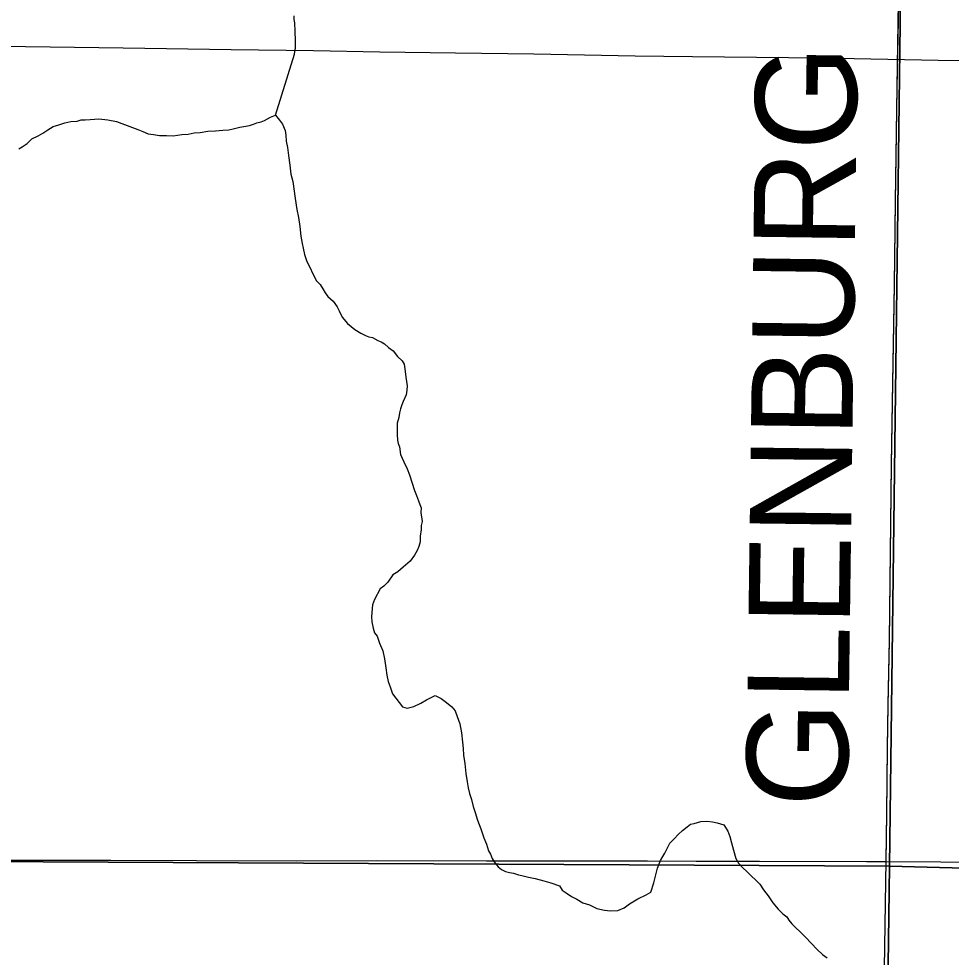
# Model space of a CAD drawing. Extents: x 2.4 to 73.1, y 4.5 to 25.6.
# Drawn here: x 45.8544 to 46.1153, y 23.0867 to 23.3493 of the extents above; entities that cross this region are included whole.
import ezdxf

# ---------------------------------------------------------------- set-up
doc = ezdxf.new("R2010")
doc.units = 0
for name, color, linetype in [('GM_X_Interchange_Ramps', 7, 'Continuous'), ('GM_X_Minor_River', 7, 'Continuous'), ('GM_X_Section', 7, 'Continuous'), ('GM_X_State_Route', 7, 'Continuous'), ('GM_X_Township', 7, 'Continuous'), ('GM_X_Township_Road', 7, 'Continuous'), ('GM_X_Township_Road_Text', 7, 'Continuous')]:
    doc.layers.add(name, color=color, linetype=linetype)

msp = doc.modelspace()

# ---------------------------------------------------------------- linework, layer by layer
at = {"layer": 'GM_X_Interchange_Ramps'}
msp.add_lwpolyline([(46.10051, 23.35393), (46.10012, 23.33031), (46.09965, 23.2983), (46.09938, 23.27498), (46.09876, 23.24204), (46.09849, 23.22464), (46.09822, 23.20008), (46.09794, 23.17553), (46.09756, 23.1575), (46.09738, 23.14538), (46.09717, 23.12704), (46.09701, 23.11385), (46.09112, 22.7349)], dxfattribs=at)
at = {"layer": 'GM_X_Minor_River'}
for points in [[(45.92619, 23.32233), (45.93156, 23.33947), (45.93179, 23.34118), (45.93184, 23.34327), (45.93171, 23.34574), (45.93159, 23.34821), (45.93142, 23.34916), (45.93144, 23.35011)], [(45.85435, 23.31295), (45.85531, 23.3135), (45.85666, 23.31441), (45.85802, 23.3157), (45.85976, 23.31661), (45.8611, 23.31734), (45.86246, 23.31825), (45.864, 23.31916), (45.86553, 23.31969), (45.86726, 23.32022), (45.86897, 23.32055), (45.87069, 23.3207), (45.87183, 23.32105), (45.87297, 23.32102), (45.87431, 23.32118), (45.87678, 23.3213), (45.87924, 23.32105), (45.8817, 23.32061), (45.88772, 23.31837), (45.88904, 23.31777), (45.89054, 23.31716), (45.89205, 23.31693), (45.89376, 23.3167), (45.89566, 23.31665), (45.89755, 23.3166), (45.90003, 23.31692), (45.90174, 23.31707), (45.90346, 23.3174), (45.90517, 23.31755), (45.90727, 23.31787), (45.90937, 23.31801), (45.91146, 23.31815), (45.91317, 23.31829), (45.9147, 23.31864), (45.91623, 23.31898), (45.91737, 23.31914), (45.9189, 23.31948), (45.92005, 23.31983), (45.92101, 23.32018), (45.92216, 23.32053), (45.92311, 23.32089), (45.92484, 23.3218), (45.92619, 23.32233), (45.92729, 23.32097), (45.92821, 23.31981), (45.92893, 23.31809), (45.92909, 23.31675), (45.92923, 23.31504), (45.92957, 23.31332), (45.92989, 23.31104), (45.93021, 23.30837), (45.93052, 23.30589), (45.93104, 23.30379), (45.93168, 23.29903), (45.93217, 23.29598), (45.93269, 23.29369), (45.933, 23.29121), (45.93332, 23.28854), (45.93364, 23.28645), (45.93399, 23.28511), (45.93433, 23.28339), (45.93485, 23.28167), (45.93756, 23.27609), (45.93867, 23.27493), (45.93941, 23.27377), (45.94014, 23.27261), (45.94087, 23.27164), (45.94236, 23.27028)], [(45.94236, 23.27028), (45.94346, 23.26873), (45.944, 23.26758), (45.9449, 23.26584), (45.94638, 23.2641), (45.94842, 23.26234), (45.95011, 23.26134), (45.95142, 23.26074), (45.95236, 23.26034), (45.95331, 23.26012), (45.95481, 23.25933), (45.95575, 23.25892), (45.95668, 23.25833), (45.9578, 23.25735), (45.9591, 23.25637), (45.96039, 23.25482), (45.96169, 23.25365), (45.96224, 23.25268), (45.96239, 23.25135), (45.96272, 23.24906), (45.96303, 23.24659), (45.96301, 23.24545), (45.96278, 23.24412), (45.96198, 23.24225), (45.96157, 23.24131), (45.96116, 23.24018), (45.96095, 23.23904), (45.96072, 23.23772), (45.9603, 23.23621), (45.96027, 23.23469), (45.96022, 23.23299), (45.96038, 23.23146), (45.96054, 23.23051), (45.9609, 23.22955), (45.96123, 23.22745), (45.96212, 23.22534), (45.96302, 23.22342), (45.96374, 23.22169), (45.96515, 23.21729), (45.96569, 23.21595), (45.96622, 23.21441), (45.96657, 23.21346), (45.96693, 23.2125), (45.96689, 23.21117), (45.96721, 23.20869), (45.96699, 23.20756), (45.96697, 23.20642), (45.96673, 23.20453), (45.96669, 23.20301), (45.96628, 23.20169), (45.96587, 23.20056), (45.96508, 23.19925), (45.9639, 23.19757), (45.96195, 23.19591), (45.9604, 23.19462), (45.95905, 23.19371), (45.95767, 23.19166), (45.9565, 23.19054), (45.95553, 23.18981), (45.95394, 23.18681), (45.95333, 23.18531), (45.95306, 23.18209), (45.95321, 23.18056), (45.95355, 23.17885), (45.9539, 23.17751), (45.95463, 23.17654), (45.95534, 23.17462), (45.95624, 23.17251), (45.95675, 23.17022), (45.95707, 23.16774), (45.9574, 23.16565), (45.95773, 23.16393), (45.95826, 23.1624), (45.95898, 23.16048), (45.96173, 23.1568), (45.96305, 23.15639), (45.96496, 23.15691), (45.96689, 23.15781), (45.96843, 23.15872), (45.96978, 23.15945), (45.97093, 23.15999), (45.97262, 23.15918), (45.97411, 23.15801), (45.9756, 23.15683), (45.97652, 23.15567), (45.97705, 23.15413), (45.97776, 23.15203), (45.97827, 23.14955), (45.97858, 23.14688), (45.97873, 23.14517), (45.97887, 23.14327), (45.97919, 23.14098), (45.9795, 23.13812), (45.97982, 23.13584), (45.98016, 23.13412), (45.9805, 23.13259), (45.98103, 23.13087), (45.98155, 23.12896), (45.98208, 23.12723), (45.98278, 23.12513), (45.98367, 23.12264)], [(45.98367, 23.12264), (45.98456, 23.12014), (45.98527, 23.11842), (45.9858, 23.1165), (45.98634, 23.11554), (45.98688, 23.11439), (45.98743, 23.11343), (45.98853, 23.11207), (45.98946, 23.11128), (45.99059, 23.11069), (45.99172, 23.11047), (45.99286, 23.11025), (45.99418, 23.10984), (45.99512, 23.10962), (45.99701, 23.10919), (45.9989, 23.10877), (46.00135, 23.10814), (46.00323, 23.10752), (46.00568, 23.1067), (46.00641, 23.10554), (46.00753, 23.10475), (46.00903, 23.10376), (46.01053, 23.10297), (46.01221, 23.10197), (46.0141, 23.10136), (46.01616, 23.10035), (46.01824, 23.09992), (46.01994, 23.09969), (46.02204, 23.09983), (46.02376, 23.10054), (46.02531, 23.10164), (46.02763, 23.1031), (46.02993, 23.10418), (46.03128, 23.10491), (46.03211, 23.10755), (46.03253, 23.10943), (46.03316, 23.1117), (46.03397, 23.11377), (46.03457, 23.11489), (46.03516, 23.11582), (46.03576, 23.11695), (46.03656, 23.11864), (46.03792, 23.11993), (46.0389, 23.12105), (46.04007, 23.12216), (46.04143, 23.12326), (46.04239, 23.124), (46.04335, 23.12416), (46.04526, 23.12468), (46.04697, 23.12483), (46.04849, 23.1246), (46.04981, 23.12438), (46.05169, 23.12376), (46.05279, 23.12202), (46.05332, 23.12049), (46.05385, 23.11877), (46.05437, 23.11667), (46.05507, 23.11437), (46.0558, 23.11302), (46.05691, 23.11185), (46.05821, 23.11068), (46.06173, 23.10718), (46.06283, 23.10563), (46.06411, 23.10389), (46.06539, 23.10195), (46.06687, 23.10021), (46.06817, 23.09885), (46.06928, 23.09806), (46.06983, 23.0971), (46.07076, 23.09612), (46.07187, 23.09495), (46.07298, 23.09398), (46.07465, 23.09223), (46.07613, 23.09067), (46.07779, 23.08892), (46.07928, 23.08755), (46.08058, 23.08657)]]:
    msp.add_lwpolyline(points, dxfattribs=at)
at = {"layer": 'GM_X_Section'}
for points in [[(46.10453, 23.61732), (46.10444, 23.61316), (46.09804, 23.11224), (45.58777, 23.11486), (45.59404, 23.61882)], [(46.62129, 23.59958), (46.61033, 23.09857), (46.09804, 23.11224), (46.10444, 23.61316)], [(46.09804, 23.11224), (46.09131, 22.6138), (45.58146, 22.61754), (45.58777, 23.11486)], [(46.61033, 23.09857), (46.59818, 22.60328), (46.09128, 22.61228), (46.09131, 22.6138), (46.09804, 23.11224)]]:
    msp.add_lwpolyline(points, close=True, dxfattribs=at)
at = {"layer": 'GM_X_State_Route'}
for points in [[(45.83572, 23.34185), (45.88358, 23.34117), (45.91378, 23.34077), (45.93685, 23.34042), (45.95537, 23.3401), (45.97658, 23.33977), (45.99854, 23.33954), (46.02685, 23.33897), (46.04295, 23.33877), (46.07876, 23.33838), (46.11171, 23.33773), (46.13666, 23.33769)], [(45.56215, 23.11398), (45.5871, 23.11394), (45.61531, 23.1139), (45.66909, 23.11385), (45.71105, 23.11381), (45.73033, 23.11373), (45.79219, 23.11384), (45.8298, 23.11386), (45.84219, 23.11387), (45.88016, 23.1139), (45.90409, 23.11381), (45.93207, 23.11369), (45.95476, 23.11382), (45.98522, 23.11374), (45.9989, 23.11374), (46.01538, 23.11373), (46.0303, 23.11374), (46.04397, 23.11366), (46.06169, 23.11362), (46.09158, 23.11354), (46.09713, 23.11357)], [(46.09713, 23.11357), (46.11245, 23.1134), (46.12922, 23.1133)]]:
    msp.add_lwpolyline(points, dxfattribs=at)
at = {"layer": 'GM_X_Township'}
msp.add_lwpolyline([(46.10051, 23.35393), (46.10012, 23.33031), (46.09965, 23.2983), (46.09938, 23.27498), (46.09876, 23.24204), (46.09849, 23.22464), (46.09822, 23.20008), (46.09794, 23.17553), (46.09756, 23.1575), (46.09738, 23.14538), (46.09717, 23.12704), (46.09701, 23.11385), (46.09112, 22.7349)], dxfattribs=at)
at = {"layer": 'GM_X_Township_Road'}
msp.add_lwpolyline([(46.09713, 23.11357), (46.09729, 23.12677), (46.0975, 23.1451), (46.09767, 23.15722), (46.09806, 23.17525), (46.09834, 23.1998), (46.09861, 23.22436), (46.09888, 23.24176), (46.09949, 23.27471), (46.09977, 23.29802), (46.10024, 23.33003), (46.10063, 23.35365), (46.10077, 23.3617)], dxfattribs=at)

# ---------------------------------------------------------------- texts
at = {"layer": 'GM_X_Township_Road_Text'}
msp.add_text('GLENBURG', height=0.028409, rotation=89.2427, dxfattribs=at).set_placement((46.08629, 23.12864))

doc.saveas('drawing.dxf')
